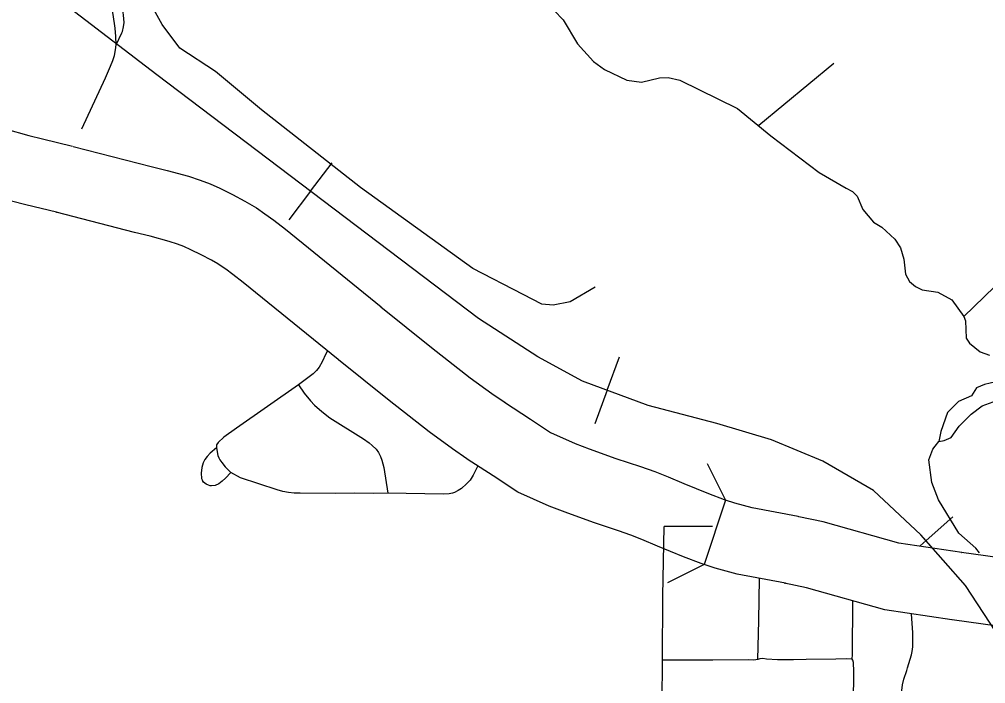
# Model space of a CAD drawing. Extents: x -19 to 366, y -4 to 359.
# Drawn here: x 153.368 to 154.041, y 191.744 to 192.207 of the extents above; entities that cross this region are included whole.
import ezdxf

# ---------------------------------------------------------------- set-up
doc = ezdxf.new("R2010")
doc.units = 0
for name, color, linetype in [('Level 10', 7, 'Continuous'), ('Level 33', 7, 'Continuous'), ('Level 35', 7, 'Continuous'), ('Level 37', 7, 'Continuous'), ('Level 40', 7, 'Continuous'), ('Level 60', 7, 'Continuous'), ('Level 9', 7, 'Continuous')]:
    doc.layers.add(name, color=color, linetype=linetype)

msp = doc.modelspace()

# ---------------------------------------------------------------- linework, layer by layer
at = {"layer": 'Level 10'}
for p, q in [((153.39322, 192.07277), (153.39352, 192.07269)), ((153.58998, 191.9699), (153.58989, 191.96998)), ((153.70594, 191.94023), (153.72389, 191.92841)), ((153.72389, 191.92841), (153.72386, 191.92844)), ((153.67991, 191.90068), (153.6796, 191.90089)), ((153.69786, 191.88886), (153.67991, 191.90068)), ((153.69789, 191.88884), (153.69786, 191.88886)), ((153.85991, 191.87203), (153.84495, 191.82711)), ((153.91113, 191.86043), (153.91053, 191.86055)), ((154.02451, 191.83546), (154.0247, 191.83543)), ((153.90114, 191.81414), (153.90173, 191.81402)), ((154.01792, 191.78857), (154.01774, 191.7886))]:
    msp.add_line(p, q, dxfattribs=at)
for points in [[(153.00655, 192.29273), (153.04805, 192.33154), (153.07746, 192.29601), (153.09304, 192.28203), (153.10945, 192.26688), (153.12557, 192.25447), (153.151, 192.23585), (153.17482, 192.2208), (153.1821, 192.21677), (153.20931, 192.20021), (153.26408, 192.17135), (153.26762, 192.16947), (153.29023, 192.15775), (153.29472, 192.15552), (153.31314, 192.1471), (153.32301, 192.14276), (153.34049, 192.13601), (153.34711, 192.13389), (153.35764, 192.13079), (153.3742, 192.12627), (153.38364, 192.12382), (153.4047, 192.1187)], [(153.39352, 192.07269), (153.3721, 192.0779), (153.36202, 192.08051), (153.34473, 192.08523), (153.3332, 192.08862), (153.32472, 192.09134), (153.30492, 192.09898), (153.29376, 192.1039), (153.27436, 192.11277), (153.26881, 192.11552), (153.24567, 192.12752), (153.24198, 192.12947), (153.18594, 192.159), (153.15834, 192.17581), (153.15071, 192.18002), (153.12434, 192.19669), (153.09714, 192.2166), (153.07888, 192.23065), (153.06116, 192.24702), (153.04501, 192.26151), (153.00655, 192.29273)], [(153.405, 192.11862), (153.45944, 192.10463), (153.47054, 192.10191), (153.48537, 192.09785), (153.49372, 192.09518), (153.50058, 192.09249), (153.50728, 192.0895), (153.51607, 192.08516), (153.52468, 192.08048), (153.52969, 192.07757), (153.53279, 192.07575), (153.53879, 192.07167), (153.54494, 192.06713), (153.55304, 192.06086), (153.61973, 192.00674)], [(153.58989, 191.96998), (153.52363, 192.02375), (153.51639, 192.02936), (153.51141, 192.03303), (153.50748, 192.0357), (153.50582, 192.03668), (153.50147, 192.03921), (153.49428, 192.04311), (153.48715, 192.04664), (153.48227, 192.04881), (153.47783, 192.05056), (153.47191, 192.05245), (153.45865, 192.05608), (153.44791, 192.05871), (153.39322, 192.07277)], [(153.61963, 192.00681), (153.65482, 191.97854), (153.68188, 191.95738), (153.69689, 191.9464), (153.70625, 191.94002)], [(153.6796, 191.90089), (153.66957, 191.90772), (153.65331, 191.91962), (153.62541, 191.94144), (153.58998, 191.9699)], [(153.72386, 191.92844), (153.73783, 191.91928), (153.75514, 191.91158), (153.76479, 191.90788), (153.78338, 191.90114), (153.8006, 191.89553), (153.81063, 191.89199), (153.81988, 191.8883), (153.83083, 191.8835), (153.848, 191.87653), (153.85893, 191.87236), (153.85991, 191.87203)], [(153.84495, 191.82711), (153.843, 191.82776), (153.83065, 191.83247), (153.81242, 191.83988), (153.8016, 191.84462), (153.79398, 191.84766), (153.78541, 191.85068), (153.76798, 191.85636), (153.74824, 191.86351), (153.73703, 191.86782), (153.71508, 191.87757), (153.69789, 191.88884)], [(153.91053, 191.86055), (153.87861, 191.86658), (153.86641, 191.86987), (153.85991, 191.87203)], [(154.0247, 191.83543), (153.98084, 191.84195), (153.92793, 191.8568), (153.91113, 191.86043)], [(154.11006, 191.82321), (154.09887, 191.82501), (154.08621, 191.82678), (154.02451, 191.83546)], [(153.90173, 191.81402), (153.86804, 191.82039), (153.85276, 191.82451), (153.84495, 191.82711)], [(154.01774, 191.7886), (153.97093, 191.79555), (153.91652, 191.81082), (153.90114, 191.81414)], [(154.10253, 191.77647), (154.09183, 191.77819), (154.07963, 191.77989), (154.01792, 191.78857)]]:
    msp.add_lwpolyline(points, dxfattribs=at)
at = {"layer": 'Level 33'}
for points in [[(153.43508, 192.18951), (153.43482, 192.19529), (153.43434, 192.20109), (153.43296, 192.21068), (153.43129, 192.21819), (153.43021, 192.2219), (153.42832, 192.22739), (153.4181, 192.25392), (153.40692, 192.28229), (153.40411, 192.28826), (153.39498, 192.3039), (153.39094, 192.31154), (153.3888, 192.31654), (153.38494, 192.32674), (153.38306, 192.33101), (153.37794, 192.34607)], [(153.43891, 192.19784), (153.43943, 192.19875), (153.44018, 192.20197), (153.44059, 192.20507), (153.44027, 192.21011), (153.43951, 192.21567), (153.4387, 192.21978), (153.43756, 192.22403), (153.43489, 192.23172), (153.41396, 192.28518), (153.39862, 192.32385), (153.39393, 192.33482), (153.38879, 192.34853)], [(153.43508, 192.18951), (153.43891, 192.19784)], [(153.41102, 192.13086), (153.42772, 192.1664), (153.43117, 192.1747), (153.43276, 192.17855), (153.43379, 192.18206), (153.43469, 192.18594), (153.43508, 192.18951)], [(153.58242, 191.97604), (153.58125, 191.97407), (153.57862, 191.96853), (153.57653, 191.96481), (153.57473, 191.96235), (153.57231, 191.9601), (153.56219, 191.95251)], [(153.56219, 191.95251), (153.51893, 191.92227), (153.51016, 191.91586), (153.5062, 191.9123), (153.50506, 191.91065), (153.50491, 191.90851)], [(153.56219, 191.95251), (153.56623, 191.94658), (153.57063, 191.94113), (153.57341, 191.93832), (153.57855, 191.93386), (153.58408, 191.92942), (153.60754, 191.91476), (153.61136, 191.91205), (153.61362, 191.91021), (153.61632, 191.90765), (153.61803, 191.90528), (153.61946, 191.90253), (153.62034, 191.89999), (153.6218, 191.89483), (153.62438, 191.87677)], [(153.50491, 191.90851), (153.50067, 191.90476), (153.49839, 191.9025), (153.49682, 191.90042), (153.49561, 191.89812), (153.49478, 191.89482), (153.4944, 191.8909), (153.49461, 191.88715), (153.49518, 191.88564)], [(153.50491, 191.90851), (153.50597, 191.90321), (153.50657, 191.90146), (153.50732, 191.90011), (153.50866, 191.89818), (153.51116, 191.89513), (153.51497, 191.89124)], [(153.68715, 191.89591), (153.68399, 191.88951), (153.68184, 191.88594), (153.67939, 191.88332), (153.67578, 191.88023), (153.67363, 191.87875), (153.67094, 191.87742), (153.66954, 191.87693), (153.66723, 191.87641), (153.66302, 191.87612), (153.62438, 191.87677)], [(153.51497, 191.89124), (153.51128, 191.88735), (153.50893, 191.88513), (153.50659, 191.88343), (153.50409, 191.88227), (153.50152, 191.88194), (153.50059, 191.882), (153.49935, 191.88233), (153.49781, 191.88305), (153.49677, 191.88377), (153.49589, 191.88464), (153.49518, 191.88564)], [(153.62438, 191.87677), (153.61464, 191.87669), (153.60109, 191.87693), (153.58764, 191.87673), (153.56341, 191.87685), (153.55917, 191.87695), (153.55518, 191.87732), (153.55135, 191.87797), (153.54721, 191.87912), (153.52181, 191.88763), (153.51497, 191.89124)], [(153.81626, 191.80505), (153.81727, 191.85363)], [(153.85079, 191.85351), (153.81727, 191.85363)], [(153.88257, 191.761), (153.88327, 191.78803), (153.88359, 191.81745)], [(153.81603, 191.76044), (153.81626, 191.80505)], [(153.94833, 191.76106), (153.94849, 191.76444), (153.94866, 191.8018)], [(153.97564, 191.69683), (153.97756, 191.69766), (153.97987, 191.70027), (153.98033, 191.7015), (153.98083, 191.70385), (153.98126, 191.70789), (153.98246, 191.73427), (153.98285, 191.73936), (153.98335, 191.74326), (153.98427, 191.74729), (153.98634, 191.75325), (153.9869, 191.75509), (153.98966, 191.76416), (153.99019, 191.76642), (153.99061, 191.76972), (153.99066, 191.77528), (153.99046, 191.7794), (153.98968, 191.79277)], [(153.81582, 191.73113), (153.81603, 191.76044)], [(153.85113, 191.76048), (153.81603, 191.76044)], [(153.88257, 191.761), (153.8796, 191.76044), (153.87571, 191.76064), (153.85113, 191.76048)], [(153.9162, 191.761), (153.90744, 191.76076), (153.89626, 191.76069), (153.88853, 191.76114), (153.88591, 191.76149), (153.88392, 191.76147), (153.88257, 191.761)], [(153.94833, 191.76106), (153.94406, 191.76135), (153.93689, 191.76111), (153.9162, 191.761)], [(153.94913, 191.73043), (153.94947, 191.75247), (153.94918, 191.75877), (153.94873, 191.76032), (153.94833, 191.76106)]]:
    msp.add_lwpolyline(points, dxfattribs=at)
at = {"layer": 'Level 35'}
for points in [[(153.76909, 192.02049), (153.75159, 192.01032), (153.73973, 192.00806), (153.73183, 192.00863), (153.71884, 192.01541), (153.68384, 192.03348), (153.60537, 192.08998), (153.53649, 192.14421), (153.50431, 192.17076), (153.47947, 192.18714), (153.46705, 192.20353), (153.45576, 192.22443)], [(154.03694, 191.83534), (154.03452, 191.83855), (154.02269, 191.8489), (154.00848, 191.87215), (154.00383, 191.88426), (154.0018, 191.9002), (154.00458, 191.90762), (154.00608, 191.90953), (154.0088, 191.91298)]]:
    msp.add_lwpolyline(points, dxfattribs=at)
at = {"layer": 'Level 37'}
for points in [[(153.8472, 191.89744), (153.85991, 191.87203)], [(153.84495, 191.82711), (153.81955, 191.81439)]]:
    msp.add_lwpolyline(points, dxfattribs=at)
at = {"layer": 'Level 40'}
for p, q in [((153.57059, 192.08737), (153.5857, 192.10729)), ((153.57059, 192.08737), (153.55549, 192.06745)), ((153.77742, 191.94857), (153.78608, 191.97202)), ((153.77742, 191.94857), (153.76876, 191.92512)), ((153.99975, 191.84378), (154.01852, 191.86029)), ((153.99975, 191.84378), (153.99569, 191.84021))]:
    msp.add_line(p, q, dxfattribs=at)
for points in [[(154.04838, 191.78008), (154.02724, 191.81252), (153.99624, 191.84777), (153.96312, 191.87879), (153.92789, 191.89924), (153.89195, 191.91404), (153.8539, 191.92533), (153.80598, 191.93802), (153.76018, 191.95494), (153.72917, 191.97186), (153.6876, 191.99865), (153.46351, 192.16857), (153.18799, 192.37938)], [(154.00327, 191.83978), (153.99624, 191.84777), (153.96312, 191.87879), (153.92789, 191.89924), (153.89195, 191.91404), (153.8539, 191.92533), (153.80598, 191.93802), (153.76018, 191.95494), (153.72917, 191.97186), (153.6876, 191.99865), (153.46351, 192.16857), (153.18799, 192.37938)]]:
    msp.add_lwpolyline(points, dxfattribs=at)
at = {"layer": 'Level 60'}
for points in [[(156.50946, 189.3937), (156.44759, 191.65634), (156.2114, 200.27623), (155.97446, 208.89626), (155.73678, 217.51643), (155.49836, 226.13674), (155.2592, 234.75719), (155.01929, 243.37778), (154.77865, 251.9985), (154.53727, 260.61937), (154.29515, 269.24038), (154.0523, 277.86152), (153.80871, 286.48281), (153.56438, 295.10424), (153.31933, 303.72581), (153.07354, 312.34752), (152.82702, 320.96938), (152.57978, 329.59137), (152.3318, 338.21351), (152.0831, 346.83579)], [(154.11585, 1.87092), (153.9063, 10.48743), (153.69602, 19.10409), (153.48501, 27.72087), (153.27327, 36.3378), (153.0608, 44.95486), (152.84759, 53.57206), (152.63366, 62.1894), (152.419, 70.80688), (152.20362, 79.42449), (151.98751, 88.04225), (151.77068, 96.66014), (151.55312, 105.27817), (151.33484, 113.89634), (151.11584, 122.51465), (150.89612, 131.13311), (150.67568, 139.7517), (150.45452, 148.37043), (150.23264, 156.98931), (150.01005, 165.60832), (149.78674, 174.22748), (149.56272, 182.84677), (149.33799, 191.46621), (149.11254, 200.0858), (148.88638, 208.70552), (148.65952, 217.32539), (148.43194, 225.9454), (148.20366, 234.56555), (147.97466, 243.18584), (147.74497, 251.80628), (147.51457, 260.42687), (147.28346, 269.04759), (147.05165, 277.66846), (146.81914, 286.28948), (146.58593, 294.91064), (146.35202, 303.53194), (146.11742, 312.15339), (145.88211, 320.77499), (145.64611, 329.39673), (145.40941, 338.01861), (145.17202, 346.64065)], [(0, 189.51617), (7.11214, 189.52059), (14.22427, 189.53386), (21.33637, 189.55597), (28.44845, 189.58693), (35.56048, 189.62672), (42.67245, 189.67537), (49.78436, 189.73285), (56.89619, 189.79918), (64.00793, 189.87436), (71.11958, 189.95838), (78.23111, 190.05124), (85.34253, 190.15294), (92.45381, 190.26349), (99.56495, 190.38288), (106.67593, 190.51112), (113.78675, 190.6482), (120.89739, 190.79412), (128.00785, 190.94888), (135.11811, 191.11248), (142.22816, 191.28493), (149.33799, 191.46621), (156.44759, 191.65634), (163.55694, 191.85531), (170.66605, 192.06312), (177.77489, 192.27977), (184.88345, 192.50526), (191.99173, 192.73959), (199.09971, 192.98276), (206.20739, 193.23477), (213.31474, 193.49561), (220.42177, 193.7653), (227.52845, 194.04382), (234.63479, 194.33118), (241.74076, 194.62738), (248.84635, 194.93241), (255.95157, 195.24628), (263.05638, 195.56898), (270.16079, 195.90052), (277.26478, 196.24089), (284.36834, 196.5901), (291.47147, 196.94814), (298.57414, 197.31501), (305.67635, 197.69072), (312.77809, 198.07525), (319.87934, 198.46862), (326.9801, 198.87082), (334.08035, 199.28185), (341.18009, 199.7017)]]:
    msp.add_spline(points, degree=3, dxfattribs=at)
at = {"layer": 'Level 9'}
for points in [[(153.73423, 192.22002), (153.74665, 192.20683), (153.75682, 192.1902), (153.76791, 192.17776), (153.77553, 192.17231), (153.79113, 192.16483), (153.80137, 192.16339), (153.81384, 192.16634), (153.8199, 192.16676), (153.82806, 192.16474), (153.86819, 192.14511), (153.89164, 192.12593), (153.92519, 192.10056), (153.94403, 192.0895)], [(153.88325, 192.13346), (153.93536, 192.17658)], [(153.94403, 192.0895), (153.94859, 192.08726), (153.95184, 192.08386), (153.95571, 192.07459), (153.96317, 192.06592), (153.96888, 192.06235), (153.97804, 192.05388), (153.98187, 192.04802), (153.98421, 192.04007), (153.98544, 192.02964), (153.98813, 192.02434), (153.99233, 192.02095), (153.99708, 192.01871), (154.00789, 192.01709), (154.01778, 192.01166), (154.02621, 191.99995), (154.02719, 191.99692), (154.02766, 191.98496), (154.02997, 191.98138), (154.03759, 191.97536), (154.04405, 191.97313)], [(154.02621, 191.99995), (154.09799, 192.06961)], [(154.06425, 191.95829), (154.04062, 191.9526), (154.03496, 191.95028), (154.0314, 191.94474), (154.02234, 191.94088), (154.01483, 191.93304), (154.01002, 191.9199), (154.0088, 191.91298), (154.01231, 191.91365), (154.01725, 191.91578), (154.02287, 191.9236), (154.03132, 191.93202), (154.03885, 191.93778), (154.04659, 191.94049)]]:
    msp.add_lwpolyline(points, dxfattribs=at)

doc.saveas('drawing.dxf')
